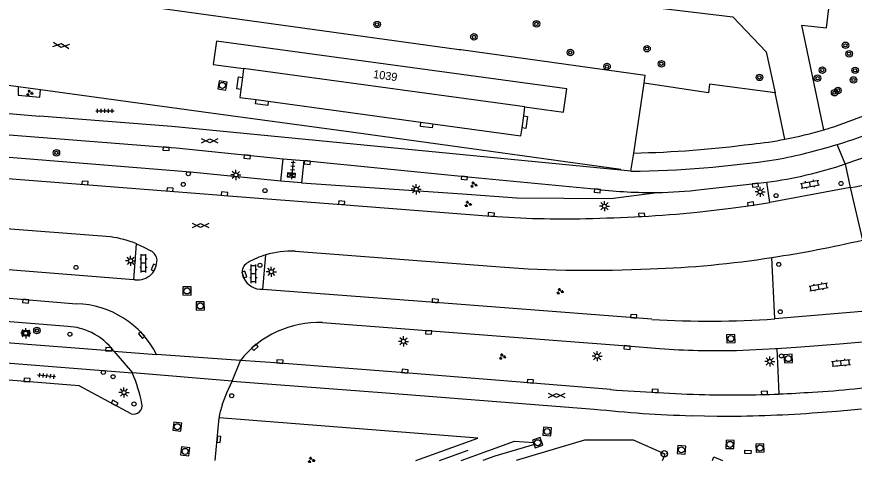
# Model space of a CAD drawing. Extents: x 132998 to 136004, y 396998 to 398512.
# Drawn here: x 133825.4 to 133928.6, y 396999.8 to 397054.8 of the extents above; entities that cross this region are included whole.
import ezdxf

# ---------------------------------------------------------------- set-up
doc = ezdxf.new("R2010")
doc.units = 0
for name, color, linetype in [('gg-afsc-hekwerk', 7, 'Continuous'), ('gg-anno-huisnummerreeks BGT', 7, 'Continuous'), ('gg-aspt-spoorlijn', 7, 'Continuous'), ('gg-bbg-bordes', 7, 'Continuous'), ('gg-bbg-hoofdgebouw', 7, 'Continuous'), ('gg-bbg-toegangstrap', 7, 'Continuous'), ('gg-knt-verharding', 7, 'Continuous'), ('gg-knt-verharding nz', 7, 'Continuous'), ('gt-grn-groengrens', 7, 'Continuous'), ('gt-grn-weggrens', 7, 'Continuous'), ('gt-symb-boom', 7, 'Continuous'), ('gt-symb-drukknoppaal', 7, 'Continuous'), ('gt-symb-gesloten verharding', 7, 'Continuous'), ('gt-symb-groenvak', 7, 'Continuous'), ('gt-symb-hoogtemerk', 7, 'Continuous'), ('gt-symb-klinker verharding', 7, 'Continuous'), ('gt-symb-kolk', 7, 'Continuous'), ('gt-symb-kolk center center', 7, 'Continuous'), ('gt-symb-lichtmast', 7, 'Continuous'), ('gt-symb-rioolschacht', 7, 'Continuous'), ('gt-symb-tegel verharding', 7, 'Continuous'), ('gt-symb-verkeersregelinstallatiekast', 7, 'Continuous'), ('gt-symb-verkeersregelinstallatiepaal', 7, 'Continuous'), ('gt-symb-wegwijzer', 7, 'Continuous')]:
    doc.layers.add(name, color=color, linetype=linetype)

# ---------------------------------------------------------------- blocks, each defined once
blk = doc.blocks.new('gt0-KOLK')
at = {"layer": 'gt-symb-kolk'}
blk.add_lwpolyline([(0, 0), (0.38, 0), (0.38, 0.4), (-0.37, 0.4), (-0.37, 0), (0, 0)], dxfattribs=at)
blk = doc.blocks.new('gt0-VIPAAL')
at = {"layer": 'gt-symb-verkeersregelinstallatiepaal'}
blk.add_circle((0, 0), 0.25, dxfattribs=at)
blk = doc.blocks.new('gt0-LMAST')
at = {"layer": 'gt-symb-lichtmast'}
for p, q in [((-0.18, 0.17), (-0.45, 0.44)), ((-0.01, 0.25), (-0.01, 0.62)), ((0.17, 0.17), (0.44, 0.44)), ((-0.26, 0), (-0.63, 0)), ((-0.18, -0.18), (-0.45, -0.45)), ((-0.01, -0.25), (-0.01, -0.63)), ((0.44, -0.45), (0.17, -0.18)), ((0.24, 0), (0.62, 0))]:
    blk.add_line(p, q, dxfattribs=at)
blk.add_circle((-0.01, 0), 0.25, dxfattribs=at)
blk = doc.blocks.new('gt0-KL1')
at = {"layer": 'gt-symb-klinker verharding'}
for p, q in [((-1.15, 0.3), (1.15, 0.3)), ((-1, -0.3), (-1, 0.3)), ((-0.5, 0.3), (-0.5, 0.45)), ((0, -0.3), (0, 0.3)), ((0.5, 0.3), (0.5, 0.45)), ((1, -0.3), (1, 0.3)), ((-1.15, -0.3), (1.15, -0.3)), ((-0.5, -0.45), (-0.5, -0.3)), ((0.5, -0.45), (0.5, -0.3))]:
    blk.add_line(p, q, dxfattribs=at)
blk = doc.blocks.new('gt0-BOOM')
at = {"layer": 'gt-symb-boom'}
for radius in [0.4, 0.2]:
    blk.add_circle((0, 0), radius, dxfattribs=at)
blk = doc.blocks.new('gt0-GRVAK')
at = {"layer": 'gt-symb-groenvak'}
for p, q in [((-0.11, 0.19), (-0.23, 0.24)), ((-0.18, 0.15), (0.09, 0.15)), ((-0.09, 0.21), (-0.16, 0.32)), ((-0.05, 0.21), (-0.05, 0.39)), ((0, 0.21), (0.06, 0.32)), ((0.02, 0.19), (0.13, 0.24)), ((0.26, -0.05), (0.2, 0.06)), ((0.31, -0.05), (0.31, 0.13)), ((0.35, -0.05), (0.41, 0.06)), ((-0.24, -0.23), (-0.36, -0.18)), ((-0.32, -0.26), (-0.05, -0.26)), ((-0.23, -0.21), (-0.29, -0.09)), ((-0.18, -0.2), (-0.18, -0.02)), ((-0.14, -0.21), (-0.07, -0.09)), ((-0.12, -0.23), (0, -0.18)), ((0.24, -0.07), (0.12, -0.02)), ((0.17, -0.11), (0.44, -0.11)), ((0.37, -0.07), (0.49, -0.02))]:
    blk.add_line(p, q, dxfattribs=at)
blk = doc.blocks.new('gt0-GESVH1')
at = {"layer": 'gt-symb-gesloten verharding'}
for p, q in [((-0.99, -0.26), (0.01, 0.24)), ((0.01, -0.26), (-0.99, 0.24)), ((0.01, 0.24), (1.01, -0.26)), ((1.01, 0.24), (0.01, -0.26))]:
    blk.add_line(p, q, dxfattribs=at)
blk = doc.blocks.new('gt0-TEG1')
at = {"layer": 'gt-symb-tegel verharding'}
for p, q in [((-1.12, 0), (1.13, 0)), ((-0.9, -0.25), (-0.9, 0.25)), ((-0.45, -0.25), (-0.45, 0.25)), ((0, -0.25), (0, 0.25)), ((0.45, -0.25), (0.45, 0.25)), ((0.9, -0.25), (0.9, 0.25))]:
    blk.add_line(p, q, dxfattribs=at)
blk = doc.blocks.new('gt0-RS')
at = {"layer": 'gt-symb-rioolschacht'}
blk.add_lwpolyline([(-0.5, -0.5), (0.5, -0.5), (0.5, 0.5), (-0.5, 0.5)], close=True, dxfattribs=at)
blk.add_circle((0, 0), 0.375, dxfattribs=at)
blk = doc.blocks.new('gt0-DPAAL')
at = {"layer": 'gt-symb-drukknoppaal'}
blk.add_circle((0, 0), 0.25, dxfattribs=at)
blk = doc.blocks.new('gt0-VRIKST')
at = {"layer": 'gt-symb-verkeersregelinstallatiekast'}
for p, q in [((-0.5, -0.25), (0.5, 0.25)), ((-0.5, 0.25), (0.5, -0.25))]:
    blk.add_line(p, q, dxfattribs=at)
blk.add_lwpolyline([(0.5, 0.25), (-0.5, 0.25), (-0.5, -0.25), (0.5, -0.25)], close=True, dxfattribs=at)
blk = doc.blocks.new('gt0-WW')
at = {"layer": 'gt-symb-wegwijzer'}
blk.add_lwpolyline([(-0.5, 0.3), (-0.5, -0.29), (0.5, -0.29), (0.5, 0.3), (-0.5, 0.3)], dxfattribs=at)
blk.add_lwpolyline([(-0.42, -0.21), (0.42, -0.21), (0.42, 0.21), (-0.42, 0.21)], close=True, dxfattribs=at)
blk = doc.blocks.new('gt0-HMERK')
at = {"layer": 'gt-symb-hoogtemerk'}
blk.add_circle((0, 0), 0.4, dxfattribs=at)
blk.add_text('N.A.P', height=0.2, dxfattribs=at).set_placement((-0.35, -0.1))
blk = doc.blocks.new('gt0-KOLKCC')
at = {"layer": 'gt-symb-kolk center center'}
blk.add_lwpolyline([(-0.38, 0.2), (0.38, 0.2), (0.38, -0.2), (-0.38, -0.2)], close=True, dxfattribs=at)

msp = doc.modelspace()

# ---------------------------------------------------------------- linework, layer by layer
at = {"layer": 'gg-afsc-hekwerk'}
for p, q in [((133804.27, 397061.22), (133879.88, 397050.74)), ((133879.88, 397050.74), (133880.09, 397050.71)), ((133880.09, 397050.71), (133902.84, 397047.56))]:
    msp.add_line(p, q, dxfattribs=at)
at = {"layer": 'gg-aspt-spoorlijn'}
msp.add_line((133877.47, 397000), (133881, 397001.26), dxfattribs=at)
at = {"layer": 'gg-bbg-bordes'}
for p, q in [((133853.32, 397048.37), (133853.17, 397047.27)), ((133853.17, 397047.27), (133852.97, 397045.78)), ((133854.86, 397044.53), (133856.37, 397044.33)), ((133856.37, 397044.33), (133875.16, 397041.76)), ((133887.85, 397042.54), (133888, 397043.64)), ((133875.16, 397041.76), (133876.63, 397041.56)), ((133887.64, 397041.05), (133887.85, 397042.54))]:
    msp.add_line(p, q, dxfattribs=at)
for points in [[(133852.97, 397045.78), (133852.84, 397044.81), (133854.86, 397044.53)], [(133876.63, 397041.56), (133887.51, 397040.07), (133887.64, 397041.05)]]:
    msp.add_lwpolyline(points, dxfattribs=at)
at = {"layer": 'gg-bbg-hoofdgebouw'}
msp.add_line((133888, 397043.64), (133853.32, 397048.37), dxfattribs=at)
for points in [[(133888, 397043.64), (133892.75, 397042.99), (133893.15, 397045.88), (133849.97, 397051.75), (133849.58, 397048.88), (133853.32, 397048.37)], [(133904.95, 397000), (133905.27, 397000.78), (133901.38, 397002.51), (133895.35, 397002.51), (133886.92, 397000)]]:
    msp.add_lwpolyline(points, dxfattribs=at)
at = {"layer": 'gg-bbg-toegangstrap'}
for points in [[(133852.97, 397045.78), (133852.48, 397045.86), (133852.68, 397047.35), (133853.17, 397047.27)], [(133856.37, 397044.33), (133856.3, 397043.83), (133854.79, 397044.03), (133854.86, 397044.53)], [(133876.63, 397041.56), (133876.58, 397041.04), (133875.11, 397041.23), (133875.16, 397041.76)], [(133887.85, 397042.54), (133888.33, 397042.46), (133888.11, 397040.99), (133887.64, 397041.05)]]:
    msp.add_lwpolyline(points, dxfattribs=at)
at = {"layer": 'gg-knt-verharding'}
for p, q in [((133790.95, 397069.52), (133913.64, 397054.76)), ((133925.16, 397053.38), (133926.05, 397060.77)), ((133902.69, 397046.56), (133902.84, 397047.56)), ((133825.55, 397046.1), (133823.72, 397046.35)), ((133828.3, 397045.73), (133825.55, 397046.1)), ((133901.41, 397037.94), (133902.69, 397046.56)), ((133920.05, 397039.65), (133918.83, 397045.38)), ((133822.96, 397042.95), (133828.15, 397042.48)), ((133901.07, 397035.69), (133901.41, 397037.94)), ((133857.9, 397034.47), (133858.21, 397037.24)), ((133858.21, 397037.24), (133860.73, 397037.01)), ((133860.73, 397037.01), (133860.45, 397034.25)), ((133927.49, 397036.6), (133928.09, 397033.68)), ((133901.07, 397035.69), (133899.84, 397035.81)), ((133860.45, 397034.25), (133857.9, 397034.47)), ((133918.19, 397031.82), (133917.83, 397034.35)), ((133928.09, 397033.68), (133918.19, 397031.82)), ((133836.91, 397027.58), (133776.11, 397032.37)), ((133839.78, 397022.3), (133840.14, 397026.75)), ((133855.68, 397021.12), (133856.05, 397025.37)), ((133859.68, 397025.83), (133884.93, 397023.89)), ((133918.82, 397017.47), (133918.45, 397025.06)), ((133839.95, 397022.29), (133839.78, 397022.3)), ((133712.51, 397020.81), (133839.61, 397010.8)), ((133931.66, 397018.55), (133918.82, 397017.47)), ((133831.66, 397016.54), (133820.98, 397017.4)), ((133837.32, 397013.48), (133813.79, 397015.32)), ((133919.04, 397013.83), (133921.99, 397014.02)), ((133919.04, 397013.83), (133919.3, 397008.21)), ((133851.92, 397009.78), (133870.88, 397008.34)), ((133870.88, 397008.34), (133896.55, 397006.34)), ((133849.82, 397000), (133850.31, 397005.24)), ((133908.56, 397005.53), (133911.71, 397005.47))]:
    msp.add_line(p, q, dxfattribs=at)
for points in [[(133913.64, 397054.76), (133917.75, 397050.45), (133918.83, 397045.38)], [(133924.86, 397040.82), (133922.13, 397053.74), (133925.16, 397053.38)], [(133825.55, 397046.1), (133825.53, 397045.07), (133828.2, 397044.85), (133828.3, 397045.73)], [(133927.49, 397036.6), (133929.29, 397037.21), (133930.54, 397037.62), (133935.37, 397039.55), (133941.87, 397042.29), (133950.41, 397045.96)], [(133899.84, 397035.81), (133899.84, 397035.92), (133866.58, 397040.51), (133850.18, 397042.73), (133828.3, 397045.73)], [(133766.16, 397044.74), (133785.14, 397043.24), (133814.97, 397040.92), (133843.79, 397038.66), (133845.03, 397038.58)], [(133899.84, 397035.81), (133844.47, 397041.2), (133828.15, 397042.48)], [(133765.74, 397039.37), (133765.91, 397039.36), (133789.65, 397037.53), (133816.32, 397035.41), (133844.23, 397033.24), (133850.54, 397032.75)], [(133845.03, 397038.58), (133853.79, 397037.66), (133858.21, 397037.24)], [(133860.73, 397037.01), (133880.57, 397035.06), (133896.96, 397033.47)], [(133909.71, 397033.44), (133916.38, 397034.17), (133917.83, 397034.35)], [(133850.54, 397032.75), (133850.94, 397032.71), (133865.38, 397031.61), (133883.82, 397030.17)], [(133839.78, 397022.3), (133776.35, 397027.34), (133740.77, 397030.09), (133719.05, 397031.82)], [(133909.23, 397030.64), (133913.38, 397031.14), (133915.85, 397031.46), (133918.19, 397031.82)], [(133840.14, 397026.75), (133841.04, 397026.34), (133841.9, 397025.87)], [(133853.33, 397022.55), (133853.21, 397022.9), (133853.14, 397023.25)], [(133903.65, 397017.42), (133876.92, 397019.51), (133855.68, 397021.12)], [(133839.47, 397005.77), (133833.07, 397009.22), (133817.18, 397010.48), (133800.32, 397011.77), (133790.9, 397012.54), (133781.47, 397013.25), (133773.05, 397013.93), (133762.62, 397014.73), (133753.17, 397015.48), (133743.75, 397016.26), (133735.33, 397016.91), (133717.45, 397018.34), (133716.03, 397018.46)], [(133863.06, 397017.01), (133900.62, 397014.14), (133904.6, 397013.81)], [(133921.99, 397014.02), (133926.77, 397014.4), (133931.54, 397014.82)], [(133914.07, 397013.59), (133918.88, 397013.82), (133919.04, 397013.83)], [(133898.57, 397008.75), (133873.2, 397010.83), (133857.77, 397012.01), (133852.93, 397012.35)], [(133850.7, 397006.86), (133851.27, 397008.33), (133851.92, 397009.78)], [(133923.42, 397005.87), (133926.45, 397006.09), (133929.48, 397006.38)], [(133874.55, 397000), (133882.18, 397002.75), (133850.31, 397005.24)], [(133880.14, 397000), (133886.71, 397002.37), (133889.08, 397002.23), (133889.17, 397001.98), (133884.31, 397000.54), (133882.81, 397000)]]:
    msp.add_lwpolyline(points, dxfattribs=at)
for centre, radius, start, end in [((133910.83, 397088.04), 49.26, 287.4756, 292.9753), ((133911.03, 397087.5), 48.69, 286.508, 287.443), ((133906.48, 397103.95), 67.97, 287.1207, 293.6464), ((133898.28, 397174.6), 136.7, 271.3106, 277.4429), ((133910.85, 397088.17), 49.39, 275.9762, 280.7418), ((133906.46, 397103.91), 67.93, 280.6156, 287.1444), ((133899.28, 397169.49), 133.81, 270.7665, 278.4658), ((133911.45, 397083.74), 49.8, 277.3647, 288.8003), ((133922.39, 397070.04), 36.81, 278.9206, 286.5022), ((133903.45, 397086.67), 53.59, 263.0454, 270.8788), ((133903.44, 397086.72), 53.65, 270.8956, 276.7199), ((133892.1, 397212.91), 183.08, 271.0647, 275.3703), ((133892.63, 397141.82), 112, 265.4839, 271.4672), ((133835.37, 397014.94), 12.74, 67.9989, 83.054), ((133896.71, 397168.4), 144.98, 278.6246, 283.1148), ((133841.16, 397024.54), 1.52, 7.8887, 60.8536), ((133859.21, 397014.98), 10.86, 106.951, 119.3628), ((133859.22, 397014.98), 10.86, 87.5933, 106.9792), ((133839.67, 397024.91), 3, 319.8983, 356.9669), ((133854.44, 397023.27), 1.3, 114.9834, 180.7298), ((133900.22, 397139.96), 116.34, 271.5827, 279.016), ((133895.93, 397165.96), 142.49, 265.5751, 273.0187), ((133840.19, 397024.89), 2.61, 264.5684, 312.8452), ((133855.56, 397023.57), 2.45, 204.495, 272.9433), ((133862.56, 397004.77), 12.25, 87.6291, 141.7776), ((133910.83, 397138), 120.8, 266.5917, 273.7935), ((133831.26, 397009.04), 7.51, 63.7387, 86.9172), ((133831.25, 397009.03), 7.52, 36.3074, 63.7775), ((133911.64, 397114.5), 100.94, 266.0045, 271.3811), ((133821.93, 397003.21), 19.24, 11.3265, 23.2047), ((133918.12, 397264.39), 256.39, 265.6259, 268.2269), ((133916.2, 397131.69), 123.47, 273.3604, 278.1869), ((133913.53, 397146.67), 138.59, 268.618, 272.3876), ((133913.54, 397147.27), 139.18, 272.3746, 274.0788), ((133839.78, 397006.76), 1.04, 252.621, 13.0239), ((133858.08, 397004.21), 7.85, 160.3021, 172.4459), ((133912.56, 397152.97), 147.5, 263.7686, 268.4429), ((133912.59, 397153.4), 147.93, 269.6589, 274.1966)]:
    msp.add_arc(centre, radius, start, end, dxfattribs=at)
at = {"layer": 'gg-knt-verharding nz'}
for p, q in [((133821.24, 397020.29), (133832.74, 397019.34)), ((133837.32, 397013.48), (133842.59, 397013.07)), ((133852.93, 397012.35), (133842.59, 397013.07)), ((133851.92, 397009.78), (133839.61, 397010.8))]:
    msp.add_line(p, q, dxfattribs=at)
msp.add_lwpolyline([(133911.13, 397000), (133911.3, 397000.43), (133912.34, 397000)], dxfattribs=at)
for centre, radius, start, end in [((133910.87, 397087.94), 49.15, 280.7627, 286.5349), ((133832.38, 397007.91), 11.44, 26.8228, 88.2077)]:
    msp.add_arc(centre, radius, start, end, dxfattribs=at)
at = {"layer": 'gt-grn-groengrens'}
msp.add_line((133857.9, 397034.47), (133846.77, 397035.57), dxfattribs=at)
for points in [[(133918.83, 397045.38), (133910.76, 397046.45), (133910.63, 397045.38), (133902.69, 397046.56)], [(133846.77, 397035.57), (133813.69, 397038.25), (133775.67, 397041.12), (133765.94, 397041.9)], [(133860.45, 397034.25), (133880.31, 397032.91), (133886.99, 397032.41), (133898.6, 397032.33), (133904.28, 397033.08)]]:
    msp.add_lwpolyline(points, dxfattribs=at)
at = {"layer": 'gt-grn-weggrens'}
for p, q in [((133927.49, 397036.6), (133926.49, 397038.99)), ((133928.09, 397033.68), (133929.6, 397027.2)), ((133837.32, 397013.48), (133839.61, 397010.8)), ((133851.92, 397009.78), (133852.93, 397012.35))]:
    msp.add_line(p, q, dxfattribs=at)

# ---------------------------------------------------------------- block references
at = {"layer": 'gt-symb-boom'}
for p in [(133869.78, 397053.82), (133889.42, 397053.88), (133881.72, 397052.28), (133903.05, 397050.82), (133927.51, 397051.24), (133893.6, 397050.35), (133927.96, 397050.19), (133898.12, 397048.62), (133904.82, 397048.96), (133924.66, 397048.18), (133928.7, 397048.15), (133916.91, 397047.28), (133924.07, 397047.18), (133928.5, 397046.96), (133926.59, 397045.67), (133926.17, 397045.39), (133830.25, 397037.97), (133827.85, 397016.04)]:
    msp.add_blockref('gt0-BOOM', p, dxfattribs=at)
at = {"layer": 'gt-symb-drukknoppaal'}
for p in [(133846.51, 397035.39), (133836.03, 397010.87)]:
    msp.add_blockref('gt0-DPAAL', p, dxfattribs=at)
at = {"layer": 'gt-symb-gesloten verharding', "rotation": -7.409184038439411}
msp.add_blockref('gt0-GESVH1', (133830.83, 397051.22), dxfattribs=at)
at = {"layer": 'gt-symb-gesloten verharding'}
for p in [(133849.14, 397039.46), (133848.01, 397029), (133891.89, 397008.03)]:
    msp.add_blockref('gt0-GESVH1', p, dxfattribs=at)
at = {"layer": 'gt-symb-groenvak'}
for p in [(133826.94, 397045.36), (133881.68, 397034.03), (133880.97, 397031.64), (133892.31, 397020.88), (133885.21, 397012.81), (133861.65, 397000.04)]:
    msp.add_blockref('gt0-GRVAK', p, dxfattribs=at)
at = {"layer": 'gt-symb-hoogtemerk'}
msp.add_blockref('gt0-HMERK', (133905.18, 397000.82), dxfattribs=at)
at = {"layer": 'gt-symb-klinker verharding'}
for p, rotation in [((133923.14, 397034.1), 10.140793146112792), ((133840.98, 397024.33), 90), ((133854.55, 397023.04), 90), ((133924.2, 397021.42), 10.140793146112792), ((133926.97, 397012.04), 5.625060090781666)]:
    msp.add_blockref('gt0-KL1', p, dxfattribs=dict(at, rotation=rotation))
at = {"layer": 'gt-symb-kolk'}
for p, rotation in [((133843.79, 397038.66), 176.27357411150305), ((133853.79, 397037.66), 173.856004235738), ((133861.19, 397036.96), 174.60853660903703), ((133880.57, 397035.06), 174.37493990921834), ((133833.75, 397034.06), -4.4162834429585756), ((133844.23, 397033.24), -4.473406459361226), ((133896.96, 397033.47), 174.4319759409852), ((133916.38, 397034.17), -173.74206608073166), ((133850.94, 397032.71), -6.200970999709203), ((133865.38, 397031.61), -4.359151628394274), ((133915.85, 397031.46), 7.530253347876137), ((133883.82, 397030.17), -4.473406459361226), ((133902.39, 397030.12), 3.2116257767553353), ((133842.43, 397023.73), 66.92177859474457), ((133853.21, 397022.9), -70.55043123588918), ((133826.49, 397019.85), 175.29819168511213), ((133876.92, 397019.51), -4.473406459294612), ((133901.38, 397017.6), -4.701808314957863), ((133876.15, 397016.01), 175.64084837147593), ((133840.92, 397015.6), 131.30991847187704), ((133836.68, 397013.52), -4.402418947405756), ((133854.59, 397014.11), -139.0567378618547), ((133900.62, 397014.14), 175.64084837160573), ((133857.77, 397012.01), -4.370233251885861), ((133873.2, 397010.83), -4.677856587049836), ((133826.6, 397009.73), -4.458737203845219), ((133888.64, 397009.57), -4.73415545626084), ((133904.04, 397008.39), -3.1489421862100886), ((133917.52, 397008.14), 1.6464874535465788), ((133837.33, 397006.91), -28.13514727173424), ((133850.07, 397002.62), -95.3259449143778)]:
    msp.add_blockref('gt0-KOLK', p, dxfattribs=dict(at, rotation=rotation))
at = {"layer": 'gt-symb-kolk center center', "rotation": -2.5186475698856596}
msp.add_blockref('gt0-KOLKCC', (133915.49, 397001.05), dxfattribs=at)
at = {"layer": 'gt-symb-lichtmast'}
for p in [(133852.38, 397035.24), (133874.61, 397033.47), (133917, 397033.15), (133897.81, 397031.38), (133839.41, 397024.64), (133856.74, 397023.29), (133826.48, 397015.7), (133873.03, 397014.7), (133896.9, 397012.87), (133918.19, 397012.22), (133838.59, 397008.38)]:
    msp.add_blockref('gt0-LMAST', p, dxfattribs=at)
at = {"layer": 'gt-symb-rioolschacht'}
for p, rotation in [((133850.71, 397046.29), -10.25359802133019), ((133846.35, 397020.92), -90.17188682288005), ((133847.98, 397019.07), -88.5679038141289), ((133913.38, 397015.04), -177.30638896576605), ((133920.46, 397012.57), -176.27357411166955), ((133845.15, 397004.16), -6.810724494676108), ((133890.74, 397003.57), 175.1117048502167), ((133889.57, 397002.19), 19.422577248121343), ((133846.12, 397001.12), -7.32320504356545), ((133907.29, 397001.31), 85.22496496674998), ((133913.28, 397001.98), 88.28164199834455), ((133916.97, 397001.54), 91.90485086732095)]:
    msp.add_blockref('gt0-RS', p, dxfattribs=dict(at, rotation=rotation))
at = {"layer": 'gt-symb-tegel verharding'}
msp.add_blockref('gt0-TEG1', (133836.22, 397043.16), dxfattribs=at)
for p, rotation in [((133859.37, 397035.84), 85.06501407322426), ((133829.03, 397010.43), 174.31791505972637)]:
    msp.add_blockref('gt0-TEG1', p, dxfattribs=dict(at, rotation=rotation))
at = {"layer": 'gt-symb-verkeersregelinstallatiekast', "rotation": -4.491547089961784}
msp.add_blockref('gt0-VRIKST', (133859.22, 397035.21), dxfattribs=at)
at = {"layer": 'gt-symb-verkeersregelinstallatiepaal', "rotation": 90}
for p in [(133845.88, 397034.07), (133926.96, 397034.18), (133918.96, 397032.69), (133919.29, 397024.2), (133919.47, 397018.35), (133919.62, 397012.9)]:
    msp.add_blockref('gt0-VIPAAL', p, dxfattribs=at)
at = {"layer": 'gt-symb-verkeersregelinstallatiepaal'}
for p in [(133855.96, 397033.31), (133855.34, 397024.09), (133832.66, 397023.82), (133831.91, 397015.58), (133837.24, 397010.33), (133851.86, 397007.99), (133839.81, 397006.97)]:
    msp.add_blockref('gt0-VIPAAL', p, dxfattribs=at)
at = {"layer": 'gt-symb-wegwijzer'}
msp.add_blockref('gt0-WW', (133826.48, 397015.7), dxfattribs=at)

# ---------------------------------------------------------------- texts
at = {"layer": 'gg-anno-huisnummerreeks BGT'}
msp.add_text('1039', height=1, rotation=352.2, dxfattribs=at).set_placement((133869.25, 397047.21))

doc.saveas('drawing.dxf')
